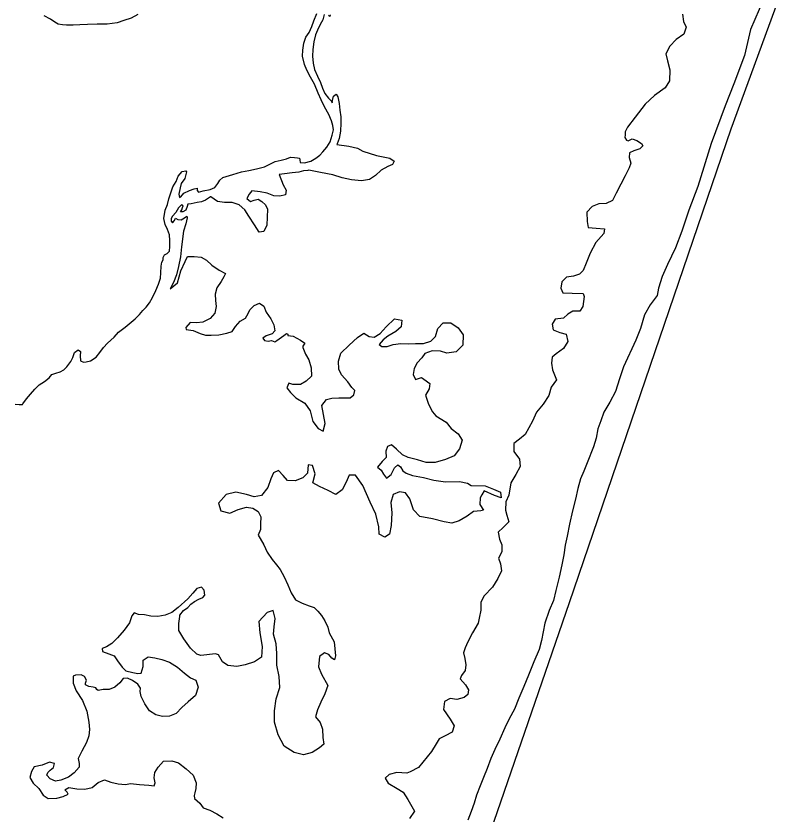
# Model space of a CAD drawing. Extents: x 2290055 to 2389491, y 66597 to 237875.
# Drawn here: x 2345465 to 2349489, y 137262 to 141421 of the extents above; entities that cross this region are included whole.
import ezdxf

# ---------------------------------------------------------------- set-up
doc = ezdxf.new("R2010")
doc.units = 0
for name, color, linetype in [('Exist Boundary Political CountyLine', 7, 'Continuous'), ('Exist Hydrographic Bathymetry Feature', 7, 'Continuous'), ('Exist Hydrographic Creek Single Shore', 7, 'Continuous'), ('Exist Hydrographic Island Shore', 7, 'Continuous'), ('Exist Hydrographic Ocean Shore', 7, 'Continuous')]:
    doc.layers.add(name, color=color, linetype=linetype)

msp = doc.modelspace()

# ---------------------------------------------------------------- linework, layer by layer
at = {"layer": 'Exist Boundary Political CountyLine'}
msp.add_lwpolyline([(2342253.3, 123459.6), (2343783.9, 127055.4), (2345371.2, 130886.7), (2347848.7, 136912.3), (2348350.6, 138364.6), (2349192, 140832.4), (2350223.7, 143647.3)], dxfattribs=at)
at = {"layer": 'Exist Hydrographic Bathymetry Feature'}
for points in [[(2347419.8, 138766.3), (2347412.5, 138719.9), (2347387.2, 138704.3), (2347357.1, 138719.9), (2347355.7, 138758.3), (2347340.3, 138824.4), (2347311.2, 138887.1), (2347272, 138974.6), (2347234.3, 139028.6), (2347201.5, 139027.5), (2347185.7, 138990.9), (2347165.6, 138951.1), (2347132.6, 138927.1), (2347091.6, 138948.6), (2347046.4, 138969.5), (2347013, 138987.7), (2347024.1, 139034.7), (2347009.7, 139078.9), (2346988.4, 139081.6), (2346984.5, 139039.1), (2346960.7, 139013.5), (2346920.3, 138997.6), (2346881, 139000.4), (2346858.4, 139026.3), (2346833, 139051.6), (2346806.7, 139040.5), (2346793.4, 139009.3), (2346777, 138963.3), (2346744, 138922.3), (2346706.5, 138914.2), (2346666.5, 138927.9), (2346611.5, 138938.9), (2346559.7, 138926.3), (2346520.3, 138882.7), (2346533.2, 138842.7), (2346579.7, 138829.9), (2346623.4, 138849.6), (2346666.5, 138861.9), (2346699.7, 138856.2), (2346726.8, 138838), (2346740.9, 138810.9), (2346739.3, 138774.2), (2346739.1, 138745.5), (2346727, 138715.1)], [(2346727, 138715.1), (2346738.5, 138698.5), (2346757.3, 138664.2), (2346774.8, 138626.8), (2346801, 138588.3), (2346822.5, 138560.1), (2346841.6, 138535.5), (2346862.5, 138498.7), (2346882, 138456.4), (2346898.8, 138415.4), (2346921.8, 138378.5), (2346957, 138359.9), (2346992.7, 138347.2), (2347018.8, 138337.7), (2347038, 138319.2), (2347057.9, 138295.9), (2347074.9, 138268.7), (2347089.5, 138235.8), (2347097.9, 138205.5), (2347124, 138159.9), (2347129.9, 138086.1), (2347125.6, 138065.5), (2347111, 138073.3), (2347094.8, 138093.1), (2347072.5, 138101.2), (2347046.2, 138082.7), (2347041.5, 138029.3), (2347057.5, 137991.2), (2347090.7, 137932.4), (2347074.9, 137888.3), (2347053.4, 137845), (2347036.4, 137804.5), (2347025.9, 137768.8), (2347050.5, 137739.3), (2347062.4, 137703.8), (2347063.7, 137660), (2347069.8, 137626.5), (2347047.1, 137606.6), (2347009.5, 137583), (2346963, 137569.8), (2346915, 137582), (2346863.5, 137615.8), (2346830.9, 137675.2), (2346812.5, 137739.8), (2346812.5, 137800.3), (2346821.9, 137861.5), (2346839.5, 137921.9), (2346837.5, 137978), (2346825.4, 138038), (2346825.4, 138097.9), (2346821.3, 138148.8), (2346806.7, 138199.8), (2346811, 138237.8), (2346816.6, 138281.5), (2346805.7, 138321.9), (2346773.5, 138312.7), (2346730.7, 138264.6), (2346736.4, 138206.6), (2346748.9, 138134.4), (2346744.8, 138079.7), (2346708.5, 138054.1), (2346658.9, 138039.6), (2346616.5, 138031.2), (2346569.9, 138035), (2346540.6, 138054.2), (2346520.1, 138091.3), (2346504.1, 138096.9), (2346428.2, 138088.3), (2346407.9, 138094.2), (2346374.3, 138125.4), (2346340.5, 138174.5), (2346313.8, 138217.5), (2346314, 138253.9), (2346318.5, 138290.9), (2346318.3, 138298.3), (2346339, 138322.7), (2346360.5, 138337.4), (2346375.7, 138356), (2346394.8, 138369.4), (2346417.6, 138381.2), (2346438.1, 138389.7), (2346448.7, 138402.6), (2346445, 138429.3), (2346431.1, 138444.9), (2346407.5, 138437.3), (2346386.2, 138413.6), (2346360.8, 138383.8), (2346309.9, 138337.7), (2346277.1, 138311.5), (2346242, 138298.8), (2346204.1, 138291.9), (2346168.4, 138293.7), (2346134.6, 138300.7), (2346104.2, 138301.9), (2346081.1, 138309.7), (2346069.2, 138295.3), (2346056, 138258.3), (2346028.2, 138219.5), (2345993.9, 138180.8), (2345964, 138151)], [(2345964, 138151), (2345937.5, 138133.1), (2345915, 138123.6), (2345915.2, 138109.4), (2345949.2, 138097), (2345976.1, 138085.8), (2345993.5, 138060), (2346018.9, 138027.6), (2346038, 138008.2), (2346073.7, 137999.9), (2346100.5, 137994), (2346117.6, 137996.7), (2346128, 138029.9), (2346128.8, 138063), (2346154.1, 138080.9), (2346189.5, 138076.5), (2346225.8, 138067.3), (2346265, 138053.5), (2346306.4, 138026.9), (2346343.5, 137995.7), (2346375.3, 137971.1), (2346402.2, 137959), (2346414.5, 137923.5), (2346400.5, 137880.1), (2346362.8, 137846.5), (2346329.2, 137816.4), (2346299.4, 137785.7), (2346266, 137771.4), (2346228.5, 137770.3), (2346194.5, 137778.9), (2346161, 137800.3), (2346136.2, 137836.6), (2346117.6, 137874), (2346112.4, 137900.1), (2346114.5, 137918.5), (2346099.7, 137939.2), (2346072.2, 137957.4), (2346045.8, 137969.5), (2346024.1, 137967.3), (2346006, 137946.2), (2345979.8, 137923.5), (2345951.5, 137911.1), (2345919.3, 137910.3), (2345894.1, 137905), (2345886.1, 137910.5), (2345881.3, 137919.2), (2345866.6, 137922.5), (2345844, 137927.2), (2345828.2, 137935.7), (2345827, 137943.4), (2345832.5, 137960.1), (2345822.9, 137978.2), (2345805.1, 137988), (2345774.7, 137985.9), (2345762.4, 137979.8), (2345762.4, 137943.8), (2345778, 137903.1), (2345811, 137852.6), (2345835, 137797.7), (2345845.5, 137740.7), (2345848.7, 137702.3), (2345845, 137669.5), (2345832.5, 137634.8), (2345809, 137589.5), (2345789.3, 137550.6), (2345794.8, 137525.5), (2345793.6, 137505.5), (2345768.6, 137475.7), (2345739, 137454), (2345699.3, 137437.8), (2345670.5, 137433.1), (2345643.1, 137445.9), (2345626.3, 137464.6), (2345630.6, 137478.5), (2345642.5, 137490.3), (2345660.5, 137503.7), (2345666, 137525.6), (2345640.4, 137531.2), (2345602.3, 137516.3), (2345560.4, 137508.5), (2345545.1, 137482.8), (2345536.6, 137452), (2345554.1, 137422.9), (2345583.4, 137395), (2345606.8, 137360.7), (2345633.4, 137343.2), (2345678.5, 137343.9), (2345710.7, 137353.7), (2345737.6, 137364.8), (2345732.5, 137376.4), (2345719.3, 137387.8), (2345741.3, 137400.2), (2345781.7, 137393.5), (2345823.5, 137390.7), (2345862.5, 137400.8), (2345894.1, 137425.7), (2345926.5, 137440), (2345960.1, 137428.2), (2345997.8, 137419.6), (2346035.7, 137415.2)], [(2346035.7, 137415.2), (2346062, 137420.8), (2346109.6, 137415.4), (2346158, 137411.9), (2346185.2, 137408.2), (2346191, 137423.9), (2346185, 137450.7), (2346188.3, 137478.4), (2346205.9, 137505.3), (2346234.4, 137536.7), (2346277.7, 137538.7), (2346311.7, 137528.9), (2346351.5, 137497.1), (2346388, 137464.3), (2346404.2, 137424.6), (2346402.8, 137394.3), (2346397.5, 137371.5), (2346394, 137358), (2346395.4, 137342.8), (2346423.1, 137319.2), (2346439.9, 137293.3), (2346474.8, 137282.5), (2346512.1, 137262.6), (2346545.1, 137241.1)]]:
    msp.add_lwpolyline(points, dxfattribs=at)
at = {"layer": 'Exist Hydrographic Creek Single Shore'}
for points in [[(2346099.7, 141428.2), (2346065.3, 141410.4), (2346027.5, 141397.7), (2345992.3, 141385.7), (2345940.8, 141378), (2345888.5, 141378.3), (2345837.5, 141377), (2345797.7, 141374.3), (2345763.4, 141372.6), (2345728, 141373.4), (2345707.5, 141374.5), (2345684.3, 141377.9), (2345668.1, 141388.9), (2345644.5, 141405.2), (2345612.5, 141421.8)], [(2346267.5, 140250.3), (2346266, 140280.9), (2346254.3, 140307.7), (2346242.4, 140334.8), (2346236.3, 140365.1), (2346242.2, 140408.6), (2346253.9, 140439.1), (2346261.9, 140467.7), (2346283, 140531.4), (2346300.3, 140558.3), (2346310.9, 140586.3), (2346330.4, 140611), (2346349.5, 140613.1), (2346354.6, 140608.3), (2346344.6, 140573.9), (2346326.3, 140548.5), (2346320.2, 140525), (2346314.2, 140492.9), (2346317.7, 140475.4), (2346323.8, 140478), (2346340.5, 140496.9), (2346369.6, 140512.2), (2346393.8, 140520.4), (2346409.8, 140524.2), (2346408.7, 140511), (2346415.5, 140502.2), (2346441.3, 140508.9), (2346476.8, 140516.7), (2346502, 140526.9), (2346517.2, 140547.4), (2346527.3, 140566), (2346543, 140578.8), (2346594.7, 140595.2), (2346640, 140607.9), (2346678.2, 140615), (2346719, 140624.5), (2346759.6, 140634.2), (2346788.1, 140648.2), (2346815.6, 140662.5), (2346846.5, 140669.1), (2346875.8, 140677.3), (2346895.3, 140684.6), (2346915.8, 140683.5), (2346932, 140682.5), (2346942.3, 140680.1), (2346945.2, 140670.5), (2346947, 140658.2), (2346968.5, 140655.5), (2347001.9, 140665), (2347028, 140679.6), (2347049.3, 140696.3), (2347064.7, 140713.6), (2347085.4, 140737.3), (2347102.4, 140765.8), (2347113.1, 140799), (2347119.2, 140828.2), (2347116.6, 140849.8), (2347109, 140873.7), (2347095, 140907.3), (2347072.5, 140948), (2347055.7, 140983.2), (2347039.5, 141018.4), (2347020.8, 141064.9), (2346999.5, 141101.4), (2346980.4, 141138), (2346968.9, 141167.3), (2346958.3, 141210.9), (2346959.5, 141242.8), (2346965, 141278.5), (2346975.3, 141310), (2346992.7, 141334.4), (2347007.7, 141365.8), (2347018.1, 141396.1), (2347032.9, 141433.3)], [(2347071.5, 141428), (2347064.1, 141401.6), (2347049.7, 141377.2), (2347037.2, 141347), (2347026.4, 141322.6), (2347017.3, 141286.6), (2347012.2, 141246.6), (2347011, 141211.9), (2347014.5, 141174.5), (2347021.4, 141142.2), (2347036.4, 141107), (2347053, 141075), (2347062, 141045), (2347074.9, 141016.3), (2347094, 140992), (2347109, 140976.8), (2347113.5, 140968.4), (2347114.7, 140980.3), (2347119.2, 141003.5), (2347134, 141013.7), (2347142.8, 141000.1), (2347148.8, 140965), (2347153.5, 140930.8), (2347158, 140896), (2347158.8, 140861.8), (2347157, 140820.3), (2347149.6, 140783.3)], [(2347102, 141427.5), (2347100.8, 141417.8), (2347094.4, 141423)], [(2347149.6, 140783.3), (2347138.7, 140754.4), (2347137.5, 140751.4), (2347200.4, 140742.1), (2347244.9, 140731.5), (2347272.4, 140716.5), (2347343.6, 140693.2), (2347413.1, 140679.3), (2347435.4, 140665), (2347426.8, 140647), (2347403.2, 140636.8), (2347367.6, 140617.7), (2347339.1, 140590.2), (2347307.1, 140568.5), (2347266.3, 140562), (2347214, 140566.8), (2347165, 140577.7), (2347116.2, 140593.4), (2347052, 140605.7), (2346991.1, 140617.3), (2346986.2, 140615.1), (2346963, 140613.7), (2346939.2, 140607.4), (2346905, 140603.1), (2346863.9, 140598.8), (2346836.7, 140594.8), (2346857.2, 140541.8), (2346873, 140514), (2346870.1, 140489.6), (2346840.6, 140482), (2346808.2, 140484.1), (2346774.5, 140497.2), (2346737.4, 140504.5), (2346693.6, 140509), (2346679.8, 140492.6), (2346668.7, 140468.9), (2346686.8, 140453.9), (2346707.1, 140461.5), (2346728, 140465.6), (2346746, 140453.9), (2346766.3, 140436.4), (2346776, 140414.1), (2346774.5, 140373.2), (2346773.3, 140330.7), (2346757.5, 140297.3), (2346731.7, 140293.6), (2346708.7, 140331.7), (2346678.2, 140377.6), (2346657.7, 140411.3), (2346627.9, 140437.2), (2346591.8, 140448.7), (2346552.5, 140448.9), (2346515.8, 140454.9), (2346481.3, 140478.7), (2346479.1, 140478), (2346453.2, 140460.8), (2346431.9, 140451.6), (2346409.3, 140448.8), (2346393.2, 140445.4), (2346377.8, 140442.6), (2346361, 140440.4), (2346356.7, 140428.2), (2346349.5, 140408.3), (2346334.3, 140400.6), (2346322.4, 140400.7), (2346328.6, 140410.6), (2346332.2, 140422.2), (2346336.6, 140431.2), (2346327.7, 140436.1), (2346311.9, 140421.7), (2346297.6, 140397.3), (2346280.8, 140378.1), (2346273, 140366.2), (2346274, 140352), (2346281.2, 140343.3), (2346291, 140354.8), (2346296, 140366.7), (2346307.8, 140360.8), (2346326.3, 140358.8), (2346343.5, 140368.7), (2346356, 140377.6), (2346357.7, 140369.2), (2346350.1, 140338.4), (2346338.4, 140299.1), (2346327.7, 140218), (2346323, 140166.5), (2346312.2, 140115), (2346302.5, 140071.9), (2346285.5, 140031.5), (2346268.5, 139998.9)], [(2345460.2, 139397.3), (2345481.1, 139395.6), (2345498.3, 139395.4), (2345501.6, 139399.9), (2345520.4, 139425.6), (2345541.2, 139450.6), (2345562.5, 139476.2), (2345586.5, 139498.6), (2345614.2, 139515.9), (2345637.5, 139535.7), (2345652.5, 139552), (2345672.6, 139559.3), (2345695.8, 139565.6), (2345714.2, 139577.1), (2345730.8, 139592.5), (2345750.9, 139620.7), (2345761.2, 139641.9), (2345769.8, 139666.3), (2345788.5, 139680.4), (2345802, 139673.2), (2345799.7, 139649.4), (2345801.6, 139623.6), (2345816.3, 139616.1), (2345830.5, 139617.7), (2345854.3, 139623.3), (2345882.8, 139642.2), (2345901.4, 139667.5), (2345921.5, 139692.5), (2345942.4, 139715.6), (2345977.5, 139746.9), (2346000.1, 139772.6), (2346033.7, 139799.7), (2346055.2, 139817.3), (2346085.6, 139842.9), (2346109.6, 139864.7), (2346125.8, 139885.2), (2346143.2, 139903.1), (2346160.2, 139926.2), (2346176.8, 139953.2), (2346193.4, 139990.4), (2346207, 140023.5), (2346219.1, 140054.1), (2346219.5, 140083.1), (2346222.5, 140117.5), (2346224.6, 140137.5), (2346232.8, 140150), (2346232.8, 140162.2), (2346239.2, 140176.4), (2346252.7, 140183.7), (2346264.6, 140195.5), (2346267, 140220), (2346267.5, 140250.3)], [(2346268.5, 139998.9), (2346307.2, 140031), (2346324.7, 140092.1), (2346346, 140140.9), (2346358.5, 140167.9), (2346392.9, 140167.4), (2346430.3, 140164.3), (2346457.3, 140147.7), (2346485, 140122.4), (2346524.8, 140096.7), (2346557.2, 140078.2), (2346547.6, 140062.1), (2346534.4, 140037.1), (2346511.7, 140003.7), (2346503.1, 139971.2), (2346504.3, 139938.7), (2346509, 139906.8), (2346502.2, 139872.3), (2346477.4, 139843.8), (2346439.5, 139825), (2346406.5, 139822), (2346373.7, 139824.1), (2346350.1, 139797.2), (2346351.5, 139786.6), (2346389, 139781.2), (2346424.3, 139766.8), (2346453.4, 139758.3), (2346482.3, 139757.5), (2346522.7, 139759.5), (2346563.5, 139768.3), (2346592.5, 139776.5), (2346608.7, 139803.4), (2346634.1, 139830.7), (2346661.8, 139845.9), (2346675.1, 139870), (2346684.5, 139889.3), (2346706.1, 139911.7), (2346734.6, 139924.4), (2346756.5, 139908.2), (2346769.4, 139878.2), (2346793, 139843.2), (2346809.4, 139811.3), (2346813.9, 139780.6), (2346800.8, 139764.6), (2346769, 139754.5), (2346751.6, 139742.7), (2346761, 139729.4), (2346779.3, 139725.8), (2346796.5, 139728.9), (2346813.7, 139723.6), (2346825.4, 139730.3), (2346849.6, 139747.2), (2346860.5, 139756.5), (2346874.2, 139766.1), (2346882, 139762.8), (2346882.2, 139755.4), (2346909.1, 139751.7), (2346947.2, 139730.9), (2346970.6, 139715.3), (2346960.9, 139699.9), (2346960.5, 139692.8), (2346973.4, 139658.2), (2346991.7, 139629.2), (2347003, 139587.2), (2347005, 139544), (2346977.3, 139518.4), (2346948.4, 139499.9), (2346908, 139499.8), (2346886.3, 139507.4), (2346876.7, 139483), (2346896.3, 139459), (2346923.4, 139431.1), (2346970.8, 139402.5), (2346997.8, 139362.7), (2347012.4, 139307.6), (2347040.7, 139271.3), (2347065.7, 139258), (2347076.6, 139297.8), (2347059.8, 139390.7), (2347082.9, 139422.1), (2347111.4, 139429.1), (2347147.5, 139430.8), (2347206.2, 139430.4), (2347226.1, 139446.1), (2347231.8, 139468.6), (2347216, 139484.2), (2347194.5, 139514.9), (2347161.3, 139550.5), (2347147.9, 139580.2), (2347145.1, 139621.8), (2347158, 139663.3), (2347201.3, 139704.9), (2347244.3, 139745.2), (2347278.2, 139767.6), (2347305.4, 139750), (2347331.5, 139747.9), (2347362.4, 139766.4), (2347394, 139800.4), (2347437.7, 139842), (2347475.8, 139836)], [(2347475.8, 139836), (2347471.9, 139800.6), (2347444.7, 139777.2), (2347403.9, 139753), (2347379.5, 139733.1), (2347358.7, 139708.1), (2347372.5, 139699), (2347399.5, 139698.2), (2347430.5, 139708.4), (2347470.5, 139713.9), (2347512.9, 139713), (2347546.6, 139714.1), (2347589, 139713.5), (2347626.9, 139725.6), (2347650.9, 139751.2), (2347663.4, 139791.7), (2347691.5, 139821.8), (2347731.9, 139822.2), (2347769.3, 139796.2), (2347795.9, 139758.7), (2347794.5, 139704.6), (2347760, 139670.7), (2347711.2, 139664.5), (2347678.4, 139673.7), (2347633.3, 139675), (2347595.2, 139662.3), (2347580.2, 139639.8), (2347556.2, 139612.9), (2347541, 139584), (2347534.5, 139553.1), (2347546.6, 139526), (2347577.9, 139537.4), (2347591.5, 139528.3), (2347621.4, 139505.6), (2347619.2, 139478.2), (2347599.1, 139444.5), (2347614.2, 139397.1), (2347636, 139358.3), (2347652.8, 139337.3), (2347706.5, 139303.5), (2347733.6, 139270.4), (2347769, 139243.5), (2347790, 139209.6), (2347776.4, 139165.2), (2347747.9, 139128.6), (2347703.8, 139109.2), (2347650.5, 139094.7), (2347603.6, 139094.7), (2347557, 139107.2), (2347509.5, 139119.1), (2347479.3, 139134.1), (2347447.5, 139163.3), (2347422.9, 139186.6), (2347402, 139176.4), (2347392.8, 139152.6), (2347394.4, 139119.1), (2347373.1, 139099.3), (2347349.7, 139069.1), (2347368, 139053.6), (2347379.7, 139032.2), (2347395.6, 139011.5), (2347421.1, 139031.7), (2347438.1, 139066.7), (2347455.3, 139081.4), (2347469.3, 139071), (2347481.6, 139050), (2347498, 139038), (2347531.6, 139026.5), (2347589.4, 139016.2), (2347643.6, 139002), (2347703.2, 138993.6), (2347776, 138995.4), (2347818.1, 138985.5), (2347837.3, 138974.8), (2347910.5, 138971.4), (2347953.8, 138954.1), (2347990.3, 138939.7), (2347993.8, 138910.1), (2347959.3, 138922.2), (2347905.4, 138945.7), (2347892.1, 138925.8), (2347884.9, 138909.8), (2347882, 138874.3), (2347902.5, 138844.6), (2347887, 138841.5), (2347849, 138838.5), (2347816, 138814.2), (2347774.6, 138789), (2347737.1, 138777.3), (2347696.5, 138784.3), (2347636.6, 138799.5), (2347570.1, 138813.1), (2347536.9, 138848), (2347517.5, 138904.8), (2347494.3, 138936.5), (2347463.9, 138940.9), (2347431.5, 138927.3), (2347418.4, 138885.8), (2347423.9, 138831.3), (2347419.8, 138766.3)]]:
    msp.add_lwpolyline(points, dxfattribs=at)
at = {"layer": 'Exist Hydrographic Island Shore'}
for points in [[(2348938.1, 141430.5), (2348944, 141393.1), (2348958.6, 141363.2), (2348945, 141326.9), (2348906.1, 141297.7), (2348873.3, 141263.3), (2348851.5, 141223.8), (2348861, 141187.7), (2348873.5, 141139.7), (2348870.2, 141083.7), (2348849.1, 141046.1), (2348793.1, 141006.5), (2348744.3, 140961.8), (2348692.4, 140893.7), (2348651.8, 140842), (2348640.7, 140817.6), (2348640.5, 140802.2), (2348638.5, 140788), (2348646.7, 140773.8), (2348655.7, 140770.2), (2348677, 140780.7), (2348701, 140771.5), (2348725.8, 140755.9), (2348731.6, 140744.9), (2348717.2, 140729.2), (2348685.4, 140717.8), (2348662.7, 140707.6), (2348660.2, 140683.8), (2348669.2, 140654.1), (2348660.2, 140629.1), (2348640.5, 140588), (2348618.2, 140545.2), (2348592.3, 140497.1), (2348573.3, 140458.9), (2348541.3, 140443.6), (2348501.9, 140442.2), (2348467.7, 140427.3), (2348440.2, 140398.8), (2348441.4, 140349.5), (2348447, 140319.2), (2348488.6, 140314.7), (2348531.4, 140311.9), (2348528.8, 140287.1), (2348487.3, 140240.7), (2348457.2, 140184.2), (2348436.9, 140133.4), (2348421.7, 140094.5), (2348402, 140074.6), (2348371.1, 140064.2), (2348334.8, 140060.5), (2348309.6, 140035.2), (2348305.1, 140002.1), (2348315.7, 139977.6), (2348364.5, 139975.7), (2348421.3, 139974.4), (2348426.7, 139958.5), (2348420.1, 139907.4), (2348403.7, 139883.3), (2348367, 139882.6), (2348340.9, 139867.2), (2348317.8, 139846.8), (2348274.5, 139840.9), (2348259.5, 139814.9), (2348265.1, 139785.2), (2348300.3, 139772.1), (2348332.9, 139762.3), (2348340.9, 139724.9), (2348318.6, 139688), (2348280, 139660.2), (2348259.9, 139643.5), (2348255.4, 139610.7), (2348261.6, 139577.2), (2348282.9, 139524.2), (2348255, 139485.7), (2348241.5, 139443.6), (2348211.8, 139397.7), (2348178.3, 139357), (2348157.4, 139309.2), (2348118.5, 139239.2), (2348088.9, 139214.9), (2348059.8, 139193.5), (2348060.2, 139151.3), (2348088.9, 139111.1), (2348093.4, 139073.1), (2348069.7, 139030.7), (2348044.8, 138988.4), (2348034, 138923.4), (2348018.6, 138888), (2348017, 138845.8), (2348022.5, 138818.7), (2348034.2, 138784.9), (2348003.8, 138754.8), (2347977.6, 138730.4), (2347985, 138694.3), (2347997.5, 138664.3), (2347996.5, 138628.5), (2347980.3, 138594.5), (2347990.1, 138565.1), (2347995, 138530)], [(2347995, 138530), (2347976.8, 138489.5), (2347948.1, 138443.6), (2347905.2, 138399.7), (2347887.8, 138365.7), (2347887.6, 138323.8), (2347879.6, 138283.3), (2347874.2, 138256.9), (2347844.1, 138205.9), (2347819.9, 138160), (2347805.5, 138127.2), (2347797.3, 138101.5), (2347804.7, 138072.4), (2347809.6, 138038.9), (2347806.6, 138009.6), (2347786.3, 137984), (2347780.9, 137965.6), (2347808.2, 137935.8), (2347823.2, 137908.7), (2347819.9, 137883.9), (2347801, 137869.5), (2347763.5, 137858.2), (2347727.4, 137863.8), (2347698.9, 137847.6), (2347693, 137807), (2347727.4, 137756.6), (2347749.2, 137721.3), (2347738.5, 137689.2), (2347702.2, 137669.4), (2347671.2, 137654.2), (2347655.5, 137627.8), (2347630.4, 137587.7), (2347562.6, 137503.4), (2347519.7, 137480.8), (2347502.1, 137474.8), (2347450.8, 137477.7), (2347410, 137467.3), (2347388.3, 137449), (2347404.7, 137422.2), (2347452.2, 137395.5), (2347483.8, 137375.4), (2347508, 137336.6), (2347527.7, 137301.7), (2347542.5, 137276.5), (2347516, 137238.3)]]:
    msp.add_lwpolyline(points, dxfattribs=at)
at = {"layer": 'Exist Hydrographic Ocean Shore'}
for points in [[(2349361.1, 141509.1), (2349293, 141349.8), (2349261.8, 141215.6), (2349206.3, 141067.7), (2349161.6, 140953.2), (2349087.5, 140756), (2349019, 140533), (2348972.1, 140408.4), (2348934.6, 140299.3), (2348901.8, 140212.1), (2348861.2, 140125.5), (2348833.1, 140063.6), (2348813.6, 140002.2), (2348806.4, 139964.6)], [(2348806.4, 139964.6), (2348769.9, 139915.6), (2348741.4, 139862.6), (2348719.7, 139792.5), (2348696.3, 139730.8), (2348675.2, 139685.5), (2348652.4, 139637.3), (2348631.3, 139591.7), (2348609.8, 139530), (2348590.1, 139463.5), (2348560.3, 139407.9), (2348529, 139355.9), (2348512.8, 139310.6), (2348498.2, 139270.1), (2348488.2, 139220.6), (2348475.2, 139175.5), (2348441.2, 139092), (2348424.2, 139048.9), (2348407.2, 139009.4), (2348394, 138958.9), (2348380.7, 138903.6), (2348364.9, 138842.5), (2348350, 138773), (2348337.7, 138710.6), (2348328, 138663.6), (2348321, 138612.8), (2348310.6, 138560.3), (2348296, 138496.3), (2348279.4, 138426.8), (2348266.5, 138374.7), (2348244, 138322), (2348220.6, 138256.5), (2348204, 138166.1), (2348191.5, 138119.4), (2348164.2, 138054.2), (2348136.1, 137985.8), (2348111.1, 137926.3), (2348086.5, 137865.9), (2348063.7, 137808.7), (2348035.8, 137758.3), (2348013.1, 137711.7), (2347986.4, 137652), (2347960, 137597.7), (2347939, 137550.8), (2347920, 137499.7), (2347902.3, 137451.8), (2347883.5, 137408.4), (2347865.2, 137359.6), (2347852.7, 137319.1), (2347836.9, 137275), (2347820.5, 137229.7)]]:
    msp.add_lwpolyline(points, dxfattribs=at)

doc.saveas('drawing.dxf')
